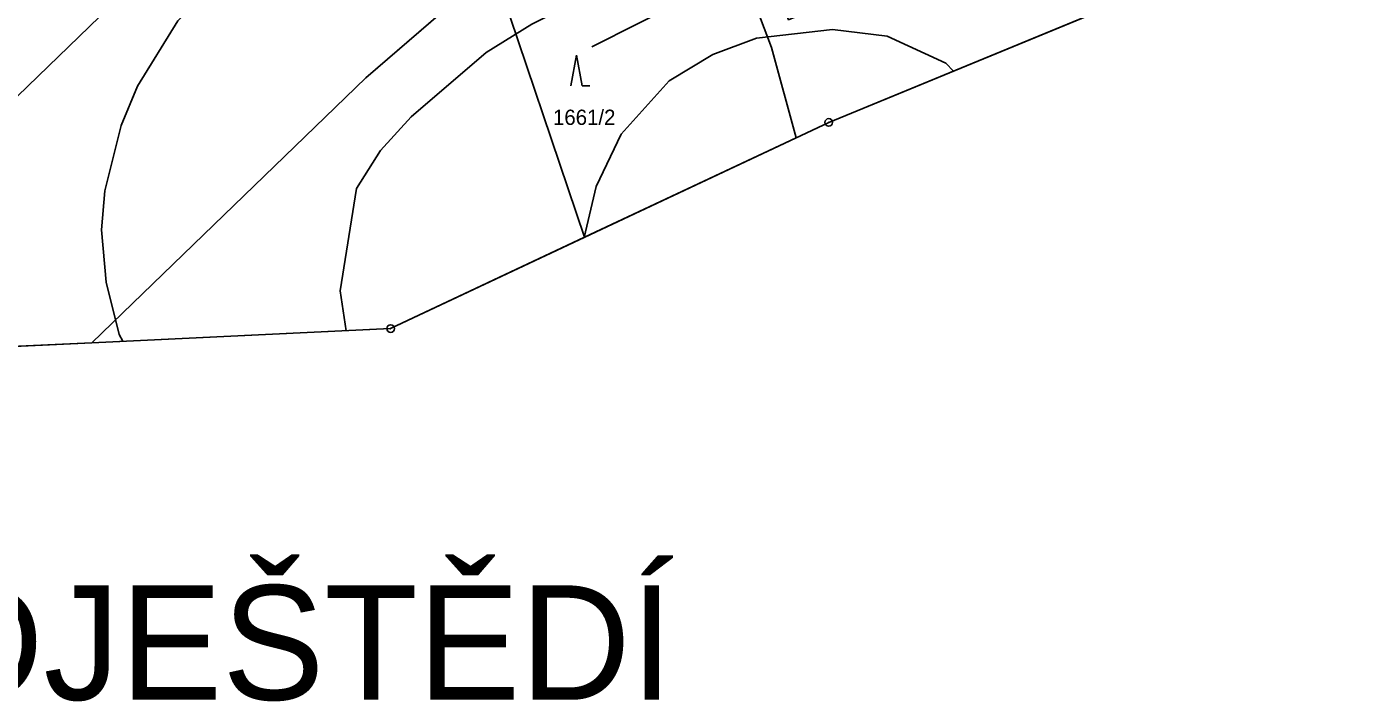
# Model space of a CAD drawing. Extents: x -706130 to -698555, y -971544 to -967260.
# Drawn here: x -704555.8 to -704381.5, y -971463.7 to -971375.3 of the extents above; entities that cross this region are included whole.
import ezdxf

# ---------------------------------------------------------------- set-up
doc = ezdxf.new("R2010")
doc.units = 0
for name, color, linetype in [('BPEJ hranice S', 7, 'Continuous'), ('BPEJ I-II trida ochrany S', 7, 'Continuous'), ('Hranice řešeného území', 7, 'Continuous'), ('KN_Hranice obce', 7, 'Continuous'), ('KN_Hranice_katastrální území', 7, 'Continuous'), ('KN_Hranice_parcel', 7, 'Continuous'), ('KN_Parcelni cisla', 7, 'Continuous'), ('KN_Polygon parcely', 7, 'Continuous'), ('KN_POZEMKY_10_LESNI POZEMEK', 7, 'Continuous'), ('KN_POZEMKY_2_ORNA PUDA', 7, 'Continuous'), ('KN_Značky bodu BP', 7, 'Continuous'), ('KN_Značky kultur', 7, 'Continuous'), ('Komunikace popis smery a sipky', 7, 'Continuous'), ('OP lesa 30 m', 7, 'Continuous'), ('Plochy lesní všeobecné S', 7, 'Continuous'), ('Plochy zemědělské všeobecné CELEK S', 7, 'Continuous'), ('Povodi vodniho toku S', 7, 'Continuous'), ('Regulační bloky v krajině S', 7, 'Continuous'), ('VÝŠKOPIS_vrstevnice doplňková', 7, 'Continuous'), ('VÝŠKOPIS_vrstevnice hlavní', 7, 'Continuous'), ('VÝŠKOPIS_vrstevnice zesílená', 7, 'Continuous')]:
    doc.layers.add(name, color=color, linetype=linetype)

msp = doc.modelspace()

# ---------------------------------------------------------------- linework, layer by layer
at = {"layer": 'BPEJ hranice S'}
msp.add_line((-704539.06, -971416.29), (-704508.14, -971414.82), dxfattribs=at)
for points in [[(-704539.06, -971416.29), (-704539.06, -971416.29), (-704508.14, -971414.82), (-704482.74, -971402.86), (-704494.65, -971367.51), (-704500.62, -971349.8), (-704502.52, -971319.44), (-704492.08, -971294.76), (-704487.34, -971283.24), (-704485.44, -971278.63), (-704466.47, -971257.76), (-704444.65, -971240.68), (-704401.02, -971221.7), (-704353.59, -971203.67)], [(-704378.49, -971271.96), (-704407.01, -971290.68), (-704407.49, -971291.03), (-704409.78, -971292.68), (-704413.99, -971295.73), (-704433.1, -971310.81), (-704467.88, -971337.03), (-704469.91, -971338.68), (-704470.4, -971339.07), (-704471.88, -971342.01), (-704458.27, -971378), (-704455.03, -971389.82), (-704482.74, -971402.86), (-704494.65, -971367.51), (-704500.62, -971349.8), (-704502.52, -971319.44), (-704492.08, -971294.76), (-704487.34, -971283.24), (-704485.44, -971278.63), (-704466.47, -971257.76), (-704444.65, -971240.68), (-704401.02, -971221.7), (-704353.59, -971203.67)], [(-704271.03, -971209.45), (-704281.66, -971219.28), (-704342.87, -971251.11), (-704378.49, -971271.96), (-704407.01, -971290.68), (-704407.49, -971291.03), (-704409.78, -971292.68), (-704413.99, -971295.73), (-704433.1, -971310.81), (-704467.88, -971337.03), (-704469.91, -971338.68), (-704470.4, -971339.07), (-704471.88, -971342.01), (-704458.27, -971378), (-704455.03, -971389.82), (-704482.74, -971402.86), (-704508.14, -971414.82)], [(-704508.14, -971414.82), (-704450.76, -971387.81), (-704408.52, -971370.4)], [(-704508.14, -971414.82), (-704539.06, -971416.29), (-704539.06, -971416.29)], [(-704680.3, -971423.01), (-704576.92, -971418.09), (-704547.28, -971416.68), (-704539.06, -971416.29)]]:
    msp.add_lwpolyline(points, dxfattribs=at)
at = {"layer": 'BPEJ I-II trida ochrany S'}
for p, q in [((-704511.39, -971381.95), (-704494.65, -971367.51)), ((-704547.28, -971416.68), (-704511.39, -971381.95)), ((-704576.92, -971418.09), (-704547.28, -971416.68))]:
    msp.add_line(p, q, dxfattribs=at)
at = {"layer": 'Hranice řešeného území'}
msp.add_lwpolyline([(-704031.43, -971118.62), (-704097.54, -971160.81), (-704139.52, -971193.07), (-704194.07, -971234.59), (-704254.21, -971278.34), (-704299.4, -971308.25), (-704335.41, -971329.42), (-704377.73, -971354.59), (-704382.89, -971357.64), (-704385.48, -971359.18), (-704392.68, -971363.46), (-704394.94, -971364.8), (-704450.76, -971387.81), (-704508.14, -971414.82), (-704547.28, -971416.68), (-704576.92, -971418.09), (-704680.3, -971423.01), (-704682.53, -971423.59), (-704690.13, -971425.56)], dxfattribs=at)
at = {"layer": 'KN_Hranice obce'}
msp.add_lwpolyline([(-704690.13, -971425.56), (-704682.53, -971423.59), (-704680.3, -971423.01), (-704576.92, -971418.09), (-704547.28, -971416.68), (-704508.14, -971414.82), (-704450.76, -971387.81), (-704394.94, -971364.8), (-704392.68, -971363.46), (-704385.48, -971359.18), (-704382.89, -971357.64), (-704377.73, -971354.59), (-704335.41, -971329.42), (-704299.4, -971308.25), (-704254.21, -971278.34)], dxfattribs=at)
at = {"layer": 'KN_Hranice_katastrální území'}
msp.add_lwpolyline([(-704690.13, -971425.56), (-704682.53, -971423.59), (-704680.3, -971423.01), (-704576.92, -971418.09), (-704547.28, -971416.68), (-704508.14, -971414.82), (-704450.76, -971387.81), (-704394.94, -971364.8), (-704392.68, -971363.46), (-704385.48, -971359.18), (-704382.89, -971357.64), (-704377.73, -971354.59), (-704335.41, -971329.42), (-704299.4, -971308.25), (-704254.21, -971278.34)], dxfattribs=at)
at = {"layer": 'KN_Hranice_parcel'}
for points in [[(-704547.28, -971416.68), (-704511.39, -971381.95), (-704477.04, -971352.31), (-704470.04, -971338.35)], [(-704547.28, -971416.68), (-704508.14, -971414.82), (-704450.76, -971387.81), (-704394.94, -971364.8), (-704392.68, -971363.46)], [(-704680.3, -971423.01), (-704576.92, -971418.09), (-704547.28, -971416.68)]]:
    msp.add_lwpolyline(points, dxfattribs=at)
at = {"layer": 'KN_Polygon parcely'}
msp.add_lwpolyline([(-704415.53, -971158.66), (-704506.42, -971249.39), (-704551.5, -971295.37), (-704580.53, -971322.96), (-704605.87, -971343.56), (-704603.2, -971350), (-704685.04, -971417.87), (-704682.53, -971423.59), (-704680.3, -971423.01), (-704576.92, -971418.09), (-704547.28, -971416.68), (-704511.39, -971381.95), (-704477.04, -971352.31), (-704470.04, -971338.35), (-704409.85, -971291.43), (-704407.56, -971289.95), (-704347.25, -971251.15), (-704280.58, -971216.79)], dxfattribs=at)
msp.add_lwpolyline([(-704450.76, -971387.81), (-704394.94, -971364.8), (-704392.68, -971363.46), (-704407.76, -971353.94), (-704456.02, -971374.37), (-704470.04, -971338.35), (-704477.04, -971352.31), (-704511.39, -971381.95), (-704547.28, -971416.68), (-704508.14, -971414.82)], close=True, dxfattribs=at)
at = {"layer": 'KN_POZEMKY_10_LESNI POZEMEK'}
for p, q in [((-704511.39, -971381.95), (-704477.04, -971352.31)), ((-704394.94, -971364.8), (-704450.76, -971387.81)), ((-704547.28, -971416.68), (-704511.39, -971381.95)), ((-704450.76, -971387.81), (-704508.14, -971414.82)), ((-704508.14, -971414.82), (-704547.28, -971416.68))]:
    msp.add_line(p, q, dxfattribs=at)
at = {"layer": 'KN_POZEMKY_2_ORNA PUDA'}
for p, q in [((-704477.04, -971352.31), (-704511.39, -971381.95)), ((-704511.39, -971381.95), (-704547.28, -971416.68)), ((-704547.28, -971416.68), (-704576.92, -971418.09))]:
    msp.add_line(p, q, dxfattribs=at)
at = {"layer": 'KN_Značky bodu BP'}
for centre, radius in [((-704450.76, -971387.81), 0.5), ((-704450.76, -971387.81), 0.0303), ((-704508.14, -971414.82), 0.5), ((-704508.14, -971414.82), 0.0303)]:
    msp.add_circle(centre, radius, dxfattribs=at)
at = {"layer": 'KN_Značky kultur'}
for p, q in [((-704483.79, -971379.01), (-704484.54, -971383.01)), ((-704483.04, -971383.01), (-704483.79, -971379.01)), ((-704483.04, -971383.01), (-704482.04, -971383.01))]:
    msp.add_line(p, q, dxfattribs=at)
at = {"layer": 'OP lesa 30 m'}
msp.add_line((-704532.25, -971360.39), (-704568.14, -971395.12), dxfattribs=at)
at = {"layer": 'Plochy lesní všeobecné S'}
for p, q in [((-704477.04, -971352.31), (-704511.39, -971381.95)), ((-704450.76, -971387.81), (-704394.94, -971364.8)), ((-704511.39, -971381.95), (-704547.28, -971416.68)), ((-704508.14, -971414.82), (-704450.76, -971387.81)), ((-704547.28, -971416.68), (-704508.14, -971414.82))]:
    msp.add_line(p, q, dxfattribs=at)
at = {"layer": 'Plochy zemědělské všeobecné CELEK S'}
for p, q in [((-704511.39, -971381.95), (-704477.04, -971352.31)), ((-704547.28, -971416.68), (-704511.39, -971381.95))]:
    msp.add_line(p, q, dxfattribs=at)
msp.add_lwpolyline([(-704680.3, -971423.01), (-704576.92, -971418.09), (-704547.28, -971416.68)], dxfattribs=at)
at = {"layer": 'Povodi vodniho toku S'}
msp.add_lwpolyline([(-704690.13, -971425.56), (-704682.53, -971423.59), (-704680.3, -971423.01), (-704576.92, -971418.09), (-704547.28, -971416.68), (-704508.14, -971414.82), (-704450.76, -971387.81), (-704394.94, -971364.8), (-704392.68, -971363.46), (-704385.48, -971359.18), (-704382.89, -971357.64), (-704377.73, -971354.59), (-704335.41, -971329.42), (-704299.4, -971308.25), (-704295.05, -971305.37)], dxfattribs=at)
at = {"layer": 'Regulační bloky v krajině S'}
for p, q in [((-704477.04, -971352.31), (-704511.39, -971381.95)), ((-704511.39, -971381.95), (-704477.04, -971352.31)), ((-704450.76, -971387.81), (-704394.94, -971364.8)), ((-704511.39, -971381.95), (-704547.28, -971416.68)), ((-704547.28, -971416.68), (-704511.39, -971381.95)), ((-704508.14, -971414.82), (-704450.76, -971387.81)), ((-704547.28, -971416.68), (-704508.14, -971414.82))]:
    msp.add_line(p, q, dxfattribs=at)
msp.add_lwpolyline([(-704680.3, -971423.01), (-704576.92, -971418.09), (-704547.28, -971416.68)], dxfattribs=at)
at = {"layer": 'VÝŠKOPIS_vrstevnice doplňková'}
msp.add_lwpolyline([(-704410.06, -971371.03), (-704413.02, -971367.09), (-704417.3, -971364.81), (-704422.58, -971363.09), (-704427.57, -971362.52), (-704438.56, -971362.81), (-704449.69, -971364.81), (-704469.66, -971371.8), (-704481.79, -971377.93)], dxfattribs=at)
at = {"layer": 'VÝŠKOPIS_vrstevnice hlavní'}
for points in [[(-704257.79, -971206.44), (-704278.34, -971218.14), (-704297.03, -971227.27), (-704349.82, -971249.53), (-704372.93, -971261.37), (-704386.63, -971270.79), (-704396.76, -971278.92), (-704405.74, -971288.05), (-704425.86, -971310.45), (-704436.27, -971319.44), (-704443.41, -971324.29), (-704451.4, -971328.28), (-704478.22, -971339.12), (-704506.75, -971352.25), (-704516.88, -971358.1), (-704526.3, -971364.95), (-704536, -971374.51), (-704541.28, -971383.07), (-704543.42, -971388.2), (-704545.56, -971396.76), (-704545.99, -971401.9), (-704545.42, -971408.75), (-704543.71, -971415.6), (-704543.22, -971416.49)], [(-704434.43, -971381.08), (-704435.42, -971380.07), (-704443.12, -971376.5), (-704450.26, -971375.65), (-704460.24, -971376.79), (-704465.95, -971378.93), (-704471.66, -971382.35), (-704477.94, -971389.34), (-704481.22, -971396.19), (-704482.78, -971402.88)]]:
    msp.add_lwpolyline(points, dxfattribs=at)
at = {"layer": 'VÝŠKOPIS_vrstevnice zesílená'}
for points in [[(-704079.03, -971030.53), (-704091.87, -971046.22), (-704137.38, -971113.99), (-704149.94, -971131.25), (-704162.92, -971147.66), (-704181.47, -971167.06), (-704200.87, -971184.33), (-704210.57, -971192.03), (-704236.82, -971211.01), (-704253.09, -971221.42), (-704282.76, -971237.97), (-704332.84, -971261.51), (-704355.81, -971274.35), (-704365.94, -971282.2), (-704375.21, -971290.9), (-704394.76, -971315.58), (-704409.74, -971330.28), (-704414.87, -971334.13), (-704452.56, -971356.28), (-704489.63, -971374.93), (-704495.63, -971378.64)], [(-704495.63, -971378.64), (-704505.47, -971387.06), (-704509.46, -971391.48), (-704512.6, -971396.48), (-704514.74, -971409.89), (-704513.95, -971415.1)]]:
    msp.add_lwpolyline(points, dxfattribs=at)

# ---------------------------------------------------------------- texts
at = {"layer": 'KN_Parcelni cisla'}
msp.add_text('1661/2', height=2, dxfattribs=at).set_placement((-704486.88, -971388.14))
at = {"layer": 'Komunikace popis smery a sipky'}
msp.add_text('JANOVICE V PODJEŠTĚDÍ', height=15, dxfattribs=at).set_placement((-704721.91, -971463.46))

doc.saveas('drawing.dxf')
